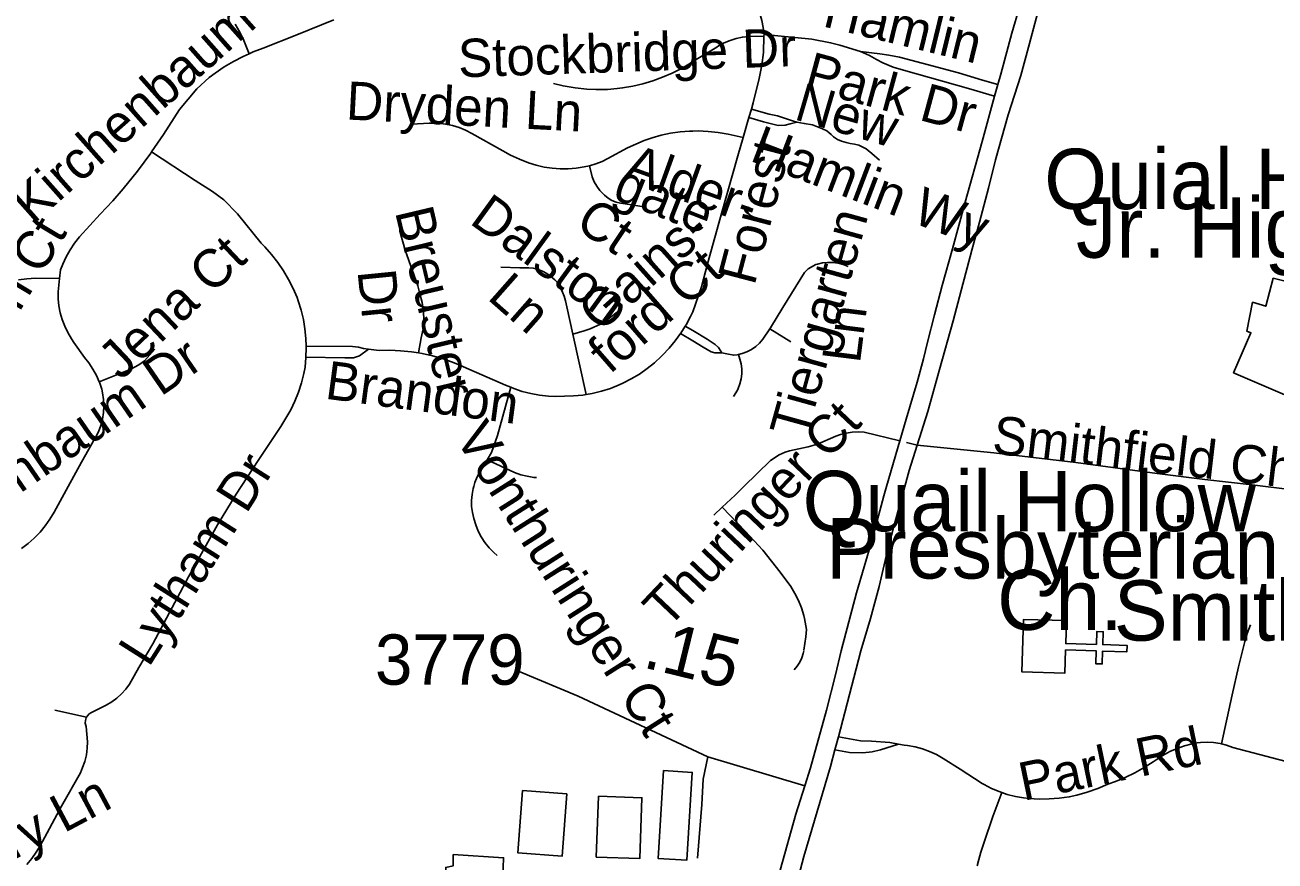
# Model space of a CAD drawing. Extents: x 1383679 to 1536984, y 460658 to 651027.
# Drawn here: x 1442417 to 1445521, y 500135 to 502213 of the extents above; entities that cross this region are included whole.
import ezdxf

# ---------------------------------------------------------------- set-up
doc = ezdxf.new("R2010")
doc.units = 0
for name, color, linetype in [('Exist Cultural Church CELL', 7, 'Continuous'), ('Exist Cultural Church Label', 7, 'Continuous'), ('Exist Cultural Educational Facility High Label', 7, 'Continuous'), ('Exist Cultural Warehouse Building Footprint', 7, 'Continuous'), ('Exist Road Non-System Type 51', 7, 'Continuous'), ('Exist Road Non-System Type 51 Label', 7, 'Continuous'), ('Exist Road Secondary Mileage Hundredths English Label', 7, 'Continuous'), ('Exist Road Secondary Type 51 Attributed', 7, 'Continuous'), ('Exist Road Secondary Type 51 Number Label', 7, 'Continuous')]:
    doc.layers.add(name, color=color, linetype=linetype)

msp = doc.modelspace()

# ---------------------------------------------------------------- linework, layer by layer
at = {"layer": 'Exist Cultural Church CELL'}
msp.add_lwpolyline([(1445002.9, 500732.7), (1445001.3, 500675.8), (1445077.4, 500673.5), (1445078.3, 500705.5), (1445094.3, 500705), (1445093.3, 500673), (1445153.5, 500671.2), (1445153, 500655.2), (1445092.9, 500657), (1445091.9, 500625), (1445075.9, 500625.5), (1445076.9, 500657.5), (1445000.8, 500659.8), (1444998.9, 500602.1), (1444892.5, 500605.4), (1444896.5, 500735.9)], close=True, dxfattribs=at)
at = {"layer": 'Exist Cultural Warehouse Building Footprint'}
for points in [[(1445543.2, 501577.6), (1445516.6, 501583.6), (1445498.1, 501514), (1445465.3, 501523.9), (1445451, 501452.3), (1445461.2, 501448.4), (1445418.2, 501349), (1445574, 501281.3)], [(1444002.6, 500359.9), (1444073.7, 500355.5), (1444060, 500137.2), (1443989, 500141.7), (1444002.6, 500359.9)], [(1443652.1, 500310.2), (1443762.1, 500302), (1443750.5, 500147.2), (1443640.6, 500155.4), (1443652.1, 500310.2)], [(1443840.7, 500296.3), (1443948.6, 500292.4), (1443943.2, 500141.2), (1443835.3, 500145.1), (1443840.7, 500296.3)], [(1443480, 500151.2), (1443480, 500123.3), (1443461.5, 500119.4), (1443463.6, 500071.6), (1443559.9, 500065.7), (1443553.8, 500008), (1443459.5, 500012), (1443459.5, 499936.4), (1443578.3, 499928.5), (1443590.6, 499960.3), (1443619.3, 499964.3), (1443615.2, 500093.5), (1443602.9, 500093.5), (1443605, 500143.2), (1443480, 500151.2)]]:
    msp.add_lwpolyline(points, dxfattribs=at)
at = {"layer": 'Exist Road Non-System Type 51'}
for p, q in [((1444251.9, 502185), (1444252, 502189.6)), ((1444824.7, 502036.2), (1444832.8, 502065.2)), ((1444214.6, 501982.9), (1444220.8, 502004)), ((1444200, 501933.4), (1444214.6, 501982.9)), ((1443810.1, 501294.8), (1443777.3, 501445.1)), ((1444266.5, 501458), (1444318.7, 501425.4)), ((1444148.4, 501014.7), (1444127.5, 500995)), ((1442569.6, 500493.1), (1442490.8, 500510.6)), ((1444428, 500411.3), (1444436.6, 500444.1))]:
    msp.add_line(p, q, dxfattribs=at)
for points in [[(1445180.1, 503086.5), (1445159.4, 503021.6), (1445135.9, 502935.1), (1445119.8, 502883.3), (1445096.4, 502801.9), (1445072.3, 502725.2), (1445032.3, 502590.2), (1444992.9, 502459.4), (1444957.1, 502337.7), (1444927.7, 502229.4), (1444911, 502167.2), (1444889.6, 502087.4), (1444858.1, 501989.5), (1444827.2, 501877.9), (1444809.6, 501807.7), (1444786.8, 501723.4), (1444768.4, 501653.1), (1444741.5, 501553.3), (1444721.3, 501478.1), (1444687.7, 501357.2), (1444658.7, 501252.9), (1444632.1, 501168.5)], [(1444832.8, 502065.2), (1444840.1, 502091.3), (1444867.6, 502192.5), (1444905.3, 502323), (1444938.8, 502437.2), (1444974.1, 502559.9), (1445016.7, 502711.2), (1445061.9, 502870.7), (1445099.5, 503010.6), (1445115.7, 503068.5)], [(1444252, 502189.6), (1444252, 502189.7), (1444250, 502207.2), (1444246.3, 502224.5), (1444241.2, 502241.4), (1444234.5, 502257.8), (1444234.4, 502258), (1444212.6, 502309.5), (1444194.3, 502338.4), (1444174.7, 502366.4), (1444153.8, 502393.5), (1444145.4, 502403.6), (1444131.5, 502423), (1444118.9, 502443.3), (1444107.7, 502464.4), (1444100.9, 502479.5)], [(1443183.6, 502225.7), (1443091.7, 502188.9), (1443008.3, 502155.6), (1442983, 502146.1), (1442973.5, 502141.8)], [(1442938.8, 502215.6), (1442950.3, 502195.5), (1442960.3, 502174.6), (1442973.5, 502141.8)], [(1444251.9, 502185), (1444214.2, 502184.7), (1444198.4, 502183), (1444182.9, 502179.7), (1444167.8, 502174.9), (1444153.2, 502168.7), (1444139.3, 502161), (1444134.6, 502158), (1444075, 502122), (1444069, 502118.4), (1444046.8, 502105.3), (1444023.8, 502093.5), (1444000.2, 502083.2), (1443976, 502074.3), (1443951.2, 502066.9), (1443926.1, 502061.1), (1443900.7, 502056.8), (1443887.5, 502055.2), (1443863.6, 502052.8), (1443833.9, 502052.8), (1443811.7, 502053.4), (1443783.2, 502056.8), (1443753, 502061.9), (1443729, 502067.6)], [(1444220.8, 502004), (1444225.3, 502019.5), (1444240.2, 502080.4), (1444246.9, 502113.3), (1444250.5, 502144.5), (1444251.9, 502185)], [(1444491.8, 502146.9), (1444440.4, 502162.8), (1444417.4, 502168.8), (1444370.9, 502177.7), (1444328.6, 502182.4), (1444252, 502189.6)], [(1442973.5, 502141.8), (1442958.3, 502135.1), (1442934.3, 502122.7), (1442911, 502108.9), (1442888.6, 502093.8), (1442873.7, 502082.7), (1442843.3, 502054.8), (1442800.6, 502003), (1442760.3, 501940.7), (1442730.9, 501897.9)], [(1444491.8, 502146.9), (1444539.9, 502141.1), (1444561.8, 502138.4), (1444588.4, 502133), (1444644.3, 502117.9), (1444734.9, 502094.5), (1444794.2, 502076.3), (1444832.8, 502065.2)], [(1444491.8, 502146.9), (1444513.6, 502137.4), (1444530.9, 502127.1), (1444547.2, 502119), (1444572.9, 502108.5), (1444598.1, 502101), (1444759.6, 502055.3), (1444824.7, 502036.2)], [(1444589, 501179.7), (1444604.7, 501233.8), (1444632.2, 501325.2), (1444648.4, 501383.5), (1444657.9, 501425), (1444675.1, 501493.1), (1444694.4, 501565.8), (1444719.8, 501657.2), (1444751.8, 501772.6), (1444793.5, 501923.7), (1444824.7, 502036.2)], [(1444333.4, 501971.6), (1444324.9, 501973.8), (1444308, 501980), (1444285.5, 501987.3), (1444264.6, 501991.8), (1444220.8, 502004)], [(1444333.4, 501971.6), (1444317, 501967.6), (1444304.1, 501964.2), (1444287.2, 501963.1), (1444250.5, 501972.7), (1444214.6, 501982.9)], [(1443818.8, 501863.3), (1443805.6, 501860.7), (1443785.8, 501857.4), (1443765.7, 501855.7), (1443745.6, 501855.5), (1443725.5, 501856.9), (1443705.6, 501859.9), (1443686, 501864.4), (1443666.8, 501870.5), (1443644.3, 501879.5), (1443622.4, 501890), (1443603.5, 501900.5), (1443526.3, 501943.4), (1443510.9, 501951.5), (1443494.7, 501958.1), (1443478.1, 501963.3), (1443461, 501966.9), (1443443.7, 501968.9), (1443426.3, 501969.4), (1443420.3, 501969.2), (1443377.5, 501966.9)], [(1444200, 501933.4), (1444162.6, 501942.1), (1444138, 501946.2), (1444113.2, 501948.8), (1444088.3, 501949.8), (1444075, 501949.5), (1444067.1, 501949.4), (1444043.5, 501947.6), (1444020, 501944.3), (1443996.9, 501939.4), (1443974.1, 501933), (1443954.3, 501926.1), (1443912.9, 501907.7), (1443864.2, 501881.2), (1443849.7, 501873.8), (1443834.5, 501867.8), (1443818.8, 501863.3)], [(1444538.4, 501877.5), (1444519.3, 501893.8), (1444510.8, 501901.2), (1444505.8, 501905.1), (1444497.3, 501909.6), (1444487.2, 501914.1), (1444477, 501916.9), (1444466.3, 501918.6), (1444456.2, 501921.4), (1444444.3, 501924.8), (1444434.2, 501928.8), (1444424.6, 501935), (1444418.4, 501940.6), (1444413.9, 501945.1), (1444407.7, 501950.2), (1444397.6, 501955.2), (1444372.2, 501964.8), (1444351.9, 501968.7), (1444342.9, 501969.9), (1444333.4, 501971.6)], [(1444056.4, 501464.8), (1444058.2, 501467.7), (1444069.4, 501488.7), (1444074.9, 501500.2), (1444075, 501500.5), (1444096.8, 501562), (1444111.4, 501619.4), (1444148.1, 501750.2), (1444186.6, 501887.6), (1444200, 501933.4)], [(1442730.9, 501897.9), (1442728.8, 501894.8), (1442695.9, 501849.7), (1442660.5, 501806), (1442634.4, 501775.7), (1442603.1, 501742.9), (1442551.6, 501686.8), (1442539.5, 501671), (1442528.5, 501654.4), (1442518.9, 501636.9), (1442510.5, 501618.8), (1442505.1, 501604.4), (1442502.6, 501582.9)], [(1443114.9, 501415.3), (1443114.3, 501434.1), (1443111.8, 501457.8), (1443107.9, 501481.3), (1443102.3, 501504.4), (1443095.3, 501527.2), (1443092.2, 501535.6), (1443082.3, 501558.6), (1443071, 501580.8), (1443058.2, 501602.4), (1443044.2, 501623), (1443028.8, 501642.8), (1443012.3, 501661.5), (1443003.4, 501670.6), (1442944, 501744.1), (1442910, 501778.5), (1442882.2, 501799.6), (1442839.3, 501826.3), (1442730.9, 501897.9)], [(1443818.8, 501863.3), (1443825.2, 501835.4), (1443830.2, 501823.5), (1443836.6, 501812.2), (1443844.4, 501801.8), (1443853.3, 501792.5), (1443855.9, 501790.1), (1443864.7, 501783), (1443874.4, 501777.2), (1443884.8, 501772.8), (1443895.7, 501769.9), (1443906.9, 501768.5), (1443959.3, 501760.5)], [(1443394.1, 501398.2), (1443400.9, 501435.5), (1443405.2, 501457.9), (1443406.9, 501480.2), (1443406.4, 501501.3), (1443403, 501523.5), (1443397, 501544.9), (1443392, 501564.6), (1443360.9, 501653.2), (1443347.7, 501700.7), (1443346.5, 501722.2)], [(1443777.3, 501445.1), (1443762.6, 501512.7), (1443758.7, 501527.5), (1443755.3, 501539.5), (1443751.8, 501549.1), (1443746.7, 501559.9), (1443740.7, 501570.8), (1443732.2, 501580.1), (1443722.7, 501588.3), (1443712.7, 501595.4), (1443701.5, 501601.5), (1443689.1, 501606.5), (1443678.7, 501608.8), (1443667.9, 501609.9), (1443645.4, 501609.9), (1443598.6, 501611.1)], [(1444460.7, 501613), (1444448.5, 501617.8), (1444435.9, 501621.1), (1444423, 501622.9), (1444410, 501623.1), (1444397.1, 501621.7), (1444384.4, 501618.7), (1444381, 501617.6), (1444361.3, 501606.7), (1444352.8, 501597.8), (1444298.5, 501511.2), (1444268, 501460.4), (1444266.5, 501458)], [(1442502.6, 501582.9), (1442443, 501583.7), (1442421.5, 501582.5), (1442400.1, 501579.8)], [(1442502.6, 501582.9), (1442498.8, 501550.2), (1442499.1, 501532.9), (1442501, 501515.4), (1442504.3, 501498), (1442509, 501481), (1442515.2, 501464.5), (1442522.7, 501448.5), (1442531.7, 501433.2), (1442537.6, 501424.4), (1442564.1, 501386.5), (1442575, 501373.1), (1442585.3, 501357.9), (1442594.1, 501341.9), (1442600.9, 501326.4)], [(1443777.3, 501445.1), (1443805.3, 501452.6), (1443820.6, 501457.9), (1443846.1, 501469.9), (1443865.9, 501483.1), (1443895.1, 501504.9)], [(1443810.1, 501294.8), (1443825.2, 501297.4), (1443848, 501302.9), (1443870.4, 501310), (1443892.2, 501318.5), (1443901.6, 501322.7), (1443922.4, 501333.4), (1443942.5, 501345.6), (1443961.7, 501359.1), (1443980, 501373.8), (1443997.3, 501389.8), (1444000, 501392.5), (1444016.4, 501409.8), (1444031.6, 501428.1), (1444044.9, 501446.5)], [(1444044.9, 501446.5), (1444045.5, 501447.5), (1444056.4, 501464.8)], [(1444146.9, 501398.6), (1444130.1, 501398.6), (1444121, 501400.8), (1444100.5, 501412.7), (1444075, 501428.2), (1444044.9, 501446.5)], [(1444146.9, 501398.6), (1444138.9, 501411.2), (1444130.9, 501419), (1444111, 501432.1), (1444075, 501453.7), (1444056.4, 501464.8)], [(1444266.5, 501458), (1444249.3, 501432), (1444240.9, 501422.5), (1444231.4, 501414), (1444220.8, 501406.7), (1444209.5, 501400.9), (1444197.5, 501396.4), (1444188.4, 501394.3)], [(1443114.4, 501387.8), (1443115.1, 501410.3), (1443114.9, 501415.3)], [(1443114.9, 501415.3), (1443229.9, 501413.8), (1443245.1, 501412.7), (1443257.1, 501409.2), (1443269.6, 501407.2)], [(1442569.6, 500493.1), (1442571.5, 500496.4), (1442576, 500501.1), (1442581.5, 500504.6), (1442613.6, 500520), (1442618.6, 500522.5), (1442632.1, 500530.5), (1442644.8, 500539.8), (1442656.4, 500550.4), (1442666.9, 500562), (1442676.2, 500574.7), (1442699.1, 500616.6), (1442733.8, 500675.2), (1442822.3, 500841.9), (1442894.8, 500971.2), (1442940.8, 501047), (1442953.3, 501066), (1442997.4, 501133), (1443051.7, 501215.4), (1443064.8, 501235.6), (1443076.5, 501256.6), (1443086.9, 501278.3), (1443095.7, 501300.7), (1443103.1, 501323.6), (1443109, 501347), (1443112.1, 501362.8), (1443114.4, 501386.5), (1443114.4, 501387.8)], [(1442739.4, 501407.3), (1442713.1, 501378.5), (1442699.6, 501368.7), (1442679.5, 501357.4), (1442600.9, 501326.4)], [(1443269.6, 501407.2), (1443247.7, 501390.6), (1443232.5, 501385.7), (1443210.9, 501385.7), (1443114.4, 501387.8)], [(1443269.6, 501407.2), (1443295.8, 501404), (1443322.7, 501404.6), (1443349.5, 501403.6), (1443376.2, 501401), (1443394.1, 501398.2)], [(1443394.1, 501398.2), (1443402.7, 501396.8), (1443428.9, 501391.1), (1443452.7, 501384.4), (1443476.1, 501376.2), (1443498.8, 501366.5), (1443505.5, 501363.3), (1443610.1, 501318.1), (1443623.4, 501312.6)], [(1444188.4, 501394.3), (1444185.1, 501393.5), (1444176.8, 501392.4), (1444159.3, 501395.9), (1444146.9, 501398.6)], [(1444188.4, 501394.3), (1444194.8, 501370.8), (1444196.5, 501358.4), (1444196.6, 501346), (1444195.2, 501333.6), (1444192.2, 501321.5), (1444187.7, 501309.9), (1444185.7, 501305.9), (1444176.1, 501290.2)], [(1442600.9, 501326.4), (1442601.4, 501325.1), (1442607.1, 501307.8), (1442609.4, 501299), (1442611.9, 501282.7), (1442612.7, 501266.2), (1442611.7, 501249.7), (1442609.1, 501233.4), (1442604.8, 501217.5), (1442598.8, 501202.1), (1442591.4, 501187.7), (1442590.3, 501185.7), (1442557.2, 501126.4), (1442523.8, 501066), (1442488.9, 501002.7), (1442478.7, 500985.2), (1442466.9, 500968.4), (1442453.9, 500952.5), (1442439.6, 500937.8), (1442424.1, 500924.2), (1442407.6, 500912)], [(1443623.4, 501312.6), (1443590.2, 501192.9), (1443574.9, 501150.3), (1443564.5, 501132.6)], [(1443623.4, 501312.6), (1443630.5, 501309.6), (1443651.5, 501302.6), (1443672.9, 501297.1), (1443694.7, 501293.2), (1443716.6, 501290.8), (1443734.5, 501290), (1443778.8, 501291.1), (1443802.1, 501293.5), (1443810.1, 501294.8)], [(1444589, 501179.7), (1444500.9, 501201.1), (1444485.9, 501201.9), (1444471, 501201.2), (1444456.2, 501199), (1444441.8, 501195.2), (1444430.6, 501191.1), (1444384.9, 501171.7), (1444361.6, 501164.3), (1444315.2, 501154.8), (1444304.2, 501151.6), (1444289.6, 501144.6), (1444268.3, 501131.1), (1444201.8, 501066), (1444180.3, 501044.9), (1444148.4, 501014.7)], [(1444353.3, 500322.4), (1444367.3, 500367.1), (1444407.4, 500510.5), (1444429.3, 500598.4), (1444443.5, 500658), (1444481.9, 500802), (1444519.3, 500930.8), (1444549.3, 501043.2), (1444555.9, 501066), (1444589, 501179.7)], [(1444632.1, 501168.5), (1444612.3, 501105.8), (1444601.3, 501066), (1444574.9, 500970.1), (1444555.3, 500892.6), (1444538.1, 500817.8), (1444516.1, 500738), (1444492.6, 500657.9), (1444452.4, 500504.1), (1444436.6, 500444.1)], [(1444605.9, 501175.3), (1444632, 501168.5), (1444823.1, 501149.6), (1445026.1, 501125.9), (1445228.4, 501098.2), (1445346.6, 501083.2), (1445464.1, 501070.2), (1445497.6, 501066), (1445687.8, 501042.5)], [(1444632.1, 501168.5), (1444823.1, 501149.5), (1445026.1, 501125.9), (1445228.4, 501098.2), (1445346.6, 501083.2), (1445464.1, 501070.1), (1445497.6, 501066), (1445687.8, 501042.5), (1445799, 501025.5), (1445852.5, 501018)], [(1443564.5, 501132.6), (1443547.2, 501103.3), (1443539.9, 501090), (1443534.1, 501076), (1443531.1, 501066), (1443529.7, 501061.5), (1443526.9, 501046.6), (1443525.6, 501031.5), (1443525.9, 501016.3), (1443527.7, 501001.3), (1443531.1, 500986.6), (1443535.9, 500970.7), (1443542.1, 500955.4), (1443549.8, 500940.6), (1443558.8, 500926.7), (1443569.1, 500913.7), (1443580.6, 500901.7), (1443589.1, 500894.2)], [(1443564.5, 501132.6), (1443631.9, 501101.2), (1443647.6, 501095.5), (1443663.8, 501091.4), (1443680.4, 501088.8), (1443687.3, 501088.2)], [(1444148.4, 501014.7), (1444205.6, 500954.4), (1444249.1, 500907.9), (1444292.3, 500853.4), (1444318.5, 500817.4), (1444328.6, 500800.4), (1444337.4, 500782.8), (1444344.7, 500764.5), (1444350.5, 500745.6), (1444352.3, 500738.4), (1444357.1, 500710.3), (1444356.1, 500692.5), (1444350.5, 500659.3)], [(1445460.5, 500721.9), (1445451.9, 500700.7), (1445445.9, 500680.7), (1445430.6, 500617.6), (1445414.7, 500548.1), (1445387.8, 500426.4)], [(1444326.7, 500610.2), (1444334.4, 500619.2), (1444340.8, 500629.2), (1444345.9, 500640), (1444349.5, 500651.3), (1444350.9, 500657.9)], [(1442569.6, 500493.1), (1442568.3, 500490.8), (1442566.5, 500484.6), (1442566.2, 500478.1), (1442567.5, 500471.7), (1442568.3, 500469.7), (1442571.9, 500431.9), (1442571.2, 500415.4), (1442569, 500399), (1442565.2, 500383), (1442559.8, 500367.3), (1442554.1, 500354.4), (1442507.6, 500271.8), (1442454.6, 500173.4), (1442444.6, 500156.9), (1442433.4, 500141.2), (1442420.9, 500126.5)], [(1444586, 500425.8), (1444541.4, 500411.9), (1444520.2, 500406.7), (1444497.5, 500404.1), (1444464.2, 500405), (1444428, 500411.3)], [(1444586, 500425.8), (1444564.2, 500429.7), (1444518.9, 500433.1), (1444491.3, 500434.2), (1444436.6, 500444.1)], [(1444842.7, 500305.5), (1444836.1, 500307.7), (1444816.9, 500315.9), (1444798.4, 500325.5), (1444793.8, 500328.2), (1444738.8, 500363.5), (1444697.2, 500390.4), (1444680.6, 500399.7), (1444663.3, 500407.6), (1444645.4, 500414), (1444627.1, 500418.9), (1444608.3, 500422.3), (1444599.7, 500423.3), (1444586, 500425.8)], [(1445387.8, 500426.4), (1445384.8, 500427.2), (1445368.6, 500429.7), (1445352.3, 500430.6), (1445335.9, 500430), (1445319.6, 500427.8), (1445315.2, 500426.9), (1445296.2, 500421.8), (1445277.6, 500415.3), (1445259.6, 500407.2), (1445242.3, 500397.8), (1445225.8, 500387), (1445218.5, 500381.6), (1445196.2, 500367.4), (1445173, 500354.5), (1445149.2, 500343), (1445124.7, 500333), (1445106, 500326.5), (1445080.7, 500315.9), (1445054.8, 500306.7), (1445028.5, 500299.1), (1445009.9, 500294.7), (1444985.3, 500291.3), (1444960.5, 500289.5), (1444935.6, 500289.3), (1444910.8, 500290.7), (1444896.7, 500292.1), (1444876.1, 500295.8), (1444855.9, 500301), (1444842.7, 500305.5)], [(1445681.8, 500347.3), (1445564.2, 500378.3), (1445416.2, 500417.6), (1445400.7, 500423.1), (1445387.8, 500426.4)], [(1444112.2, 500394.2), (1444100.8, 500338.9), (1444097.5, 500275.7), (1444086.9, 500142.3)], [(1444279.3, 499463.7), (1444267.2, 499520.4), (1444260, 499581.8), (1444256.6, 499643.7), (1444257.4, 499708.3), (1444261.6, 499766.1), (1444269, 499815.2), (1444280.2, 499873.8), (1444315.1, 500011.8), (1444350.8, 500146.9), (1444417.2, 500370), (1444428, 500411.3)], [(1444353.3, 500322.4), (1444331.2, 500251.7), (1444292.2, 500112.2), (1444256, 499979.7), (1444244.5, 499942.4), (1444234.6, 499904.7), (1444226.1, 499866.7), (1444219.3, 499828.3), (1444213.9, 499789.7), (1444213.7, 499788), (1444209.2, 499699.1), (1444211.8, 499625.8), (1444216.3, 499578.3), (1444222.3, 499531), (1444229, 499488.9), (1444241.3, 499425.2)], [(1444842.7, 500305.5), (1444820.4, 500245.7), (1444798.8, 500181.9), (1444790.3, 500157), (1444785.7, 500139.3), (1444781.5, 500123.5)]]:
    msp.add_lwpolyline(points, dxfattribs=at)
at = {"layer": 'Exist Road Secondary Type 51 Attributed'}
msp.add_lwpolyline([(1444353.3, 500322.4), (1444112.2, 500394.2), (1443790.6, 500545), (1443643.6, 500606.5)], dxfattribs=at)

# ---------------------------------------------------------------- texts
at = {"layer": 'Exist Cultural Church Label'}
for s, p in [('Quail Hollow', (1444347.6, 500955)), ('Presbyterian', (1444405.6, 500837.4)), ('Ch.', (1444830.7, 500709.8))]:
    msp.add_text(s, height=150, dxfattribs=at).set_placement(p)
at = {"layer": 'Exist Cultural Educational Facility High Label'}
for s, p in [('Quial Hollow', (1444947.8, 501755.5)), ('Jr. High Sch.', (1445026.8, 501634.6)), ('Smithfield Elementary', (1445120.7, 500683))]:
    msp.add_text(s, height=150, dxfattribs=at).set_placement(p)
at = {"layer": 'Exist Road Non-System Type 51 Label'}
for s, rotation, p in [('Kirchenbaum Dr', 41.5368, (1442435.9, 501715.3)), ('Hamlin', 346.2784, (1444394.7, 502210.5)), ('Stockbridge Dr', 1.9207, (1443493.6, 502082.8)), ('Park Dr', 344.8282, (1444348, 502055.5)), ('Dryden Ln', 357.0407, (1443212.6, 501978.4)), ('New', 343.6869, (1444323.7, 501979.5)), ('Hamlin Wy', 339.1595, (1444213.7, 501876.7)), ('Forest', 75.311, (1444228, 501563.2)), ('Alder-', 340.2018, (1443898.2, 501830.1)), ('gate', 338.4993, (1443872.6, 501782.5)), ('Dalston', 324.0802, (1443517.7, 501721.6)), ('Breuster', 283.344, (1443335.1, 501749.4)), ('Ct', 326.3104, (1443778.9, 501710.2)), ('Bergen Ct', 59.0352, (1442228.2, 501207.6)), ('Tiergarten', 74.5163, (1444356.7, 501181.9)), ('Gains-', 41.739, (1443844.5, 501446.3)), ('Jena Ct', 43.4564, (1442654.9, 501327.8)), ('ford Ct', 41.1336, (1443868.8, 501343.4)), ('Dr', 275.7103, (1443242.3, 501601.7)), ('Ln', 318.5767, (1443562, 501533.7)), ('Ln', 82.8453, (1444490.1, 501370.2)), ('Kirchenbaum Dr', 34.5502, (1442108, 500844)), ('Brandon', 352.4285, (1443159.4, 501284.7)), ('Thuringer Ct', 46.4921, (1444012.6, 500710.1)), ('Vonthuringer Ct', 302.4546, (1443482.3, 501188.3)), ('Smithfield Church Rd', 353.3341, (1444816.1, 501148.7)), ('Lytham Dr', 57.6193, (1442724, 500614.4)), ('Park Rd', 11.6708, (1444896.1, 500284.5)), ('Turnberry Ln', 28.0394, (1441996.1, 499928.4))]:
    msp.add_text(s, height=95, rotation=rotation, dxfattribs=at).set_placement(p)
at = {"layer": 'Exist Road Secondary Mileage Hundredths English Label'}
msp.add_text('.15', height=125, rotation=346.2163, dxfattribs=at).set_placement((1443947.9, 500617.3))
at = {"layer": 'Exist Road Secondary Type 51 Number Label'}
msp.add_text('3779', height=125, dxfattribs=at).set_placement((1443285.7, 500573.5))

doc.saveas('drawing.dxf')
